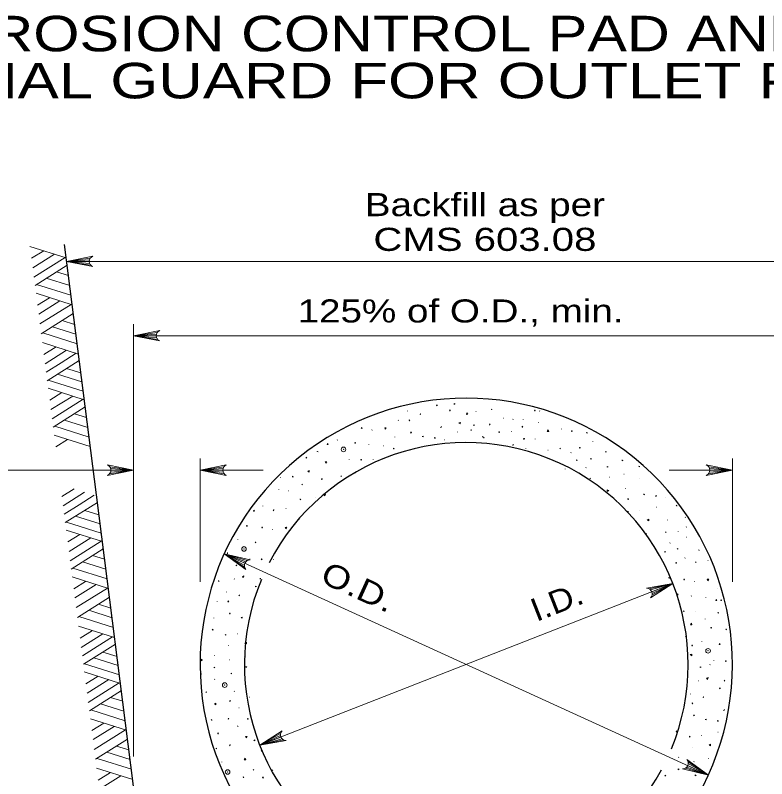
# Model space of a CAD drawing. Extents: x 1083.1 to 1117.1, y 697.4 to 741.4.
# Drawn here: x 1089.62 to 1094.7, y 722.98 to 728.14 of the extents above; entities that cross this region are included whole.
import ezdxf
from ezdxf.enums import TextEntityAlignment as Align

# ---------------------------------------------------------------- set-up
doc = ezdxf.new("R2010")
doc.units = 0
doc.header["$LTSCALE"] = 0.062
doc.header["$PDMODE"] = 32
doc.header["$PDSIZE"] = 0.031
doc.layers.add('1', color=7, linetype='Continuous', lineweight=13)

msp = doc.modelspace()

# ---------------------------------------------------------------- linework, layer by layer
at = {"layer": '1'}
for p, q in [((1089.96142, 726.49783), (1089.71692, 726.57475)), ((1089.81, 726.546), (1089.72783, 726.49483)), ((1089.8835, 726.52275), (1089.73608, 726.43058)), ((1089.95383, 726.50042), (1089.74408, 726.36833)), ((1090.12475, 726.49625), (1089.9645, 726.47383)), ((1089.96767, 726.44917), (1089.75125, 726.31183)), ((1090.11933, 726.48517), (1089.9645, 726.47383)), ((1089.9645, 726.47383), (1095.35958, 726.47383)), ((1090.11767, 726.47383), (1089.9645, 726.47383)), ((1090.1205, 726.45942), (1089.9645, 726.47383)), ((1090.12667, 726.44908), (1089.9645, 726.47383)), ((1089.97675, 726.37767), (1089.89508, 726.40292)), ((1089.98533, 726.31058), (1089.82717, 726.36008)), ((1089.99375, 726.24475), (1089.762, 726.31833)), ((1090.00183, 726.18108), (1089.758, 726.25825)), ((1089.84842, 726.22842), (1089.76825, 726.17892)), ((1089.91933, 726.20692), (1089.776, 726.1175)), ((1089.995, 726.18325), (1089.7845, 726.051)), ((1090.0095, 726.12108), (1089.793, 725.9845)), ((1090.01892, 726.0475), (1089.93492, 726.07375)), ((1090.02725, 725.98242), (1089.869, 726.03267)), ((1090.41717, 723.12875), (1090.41717, 726.05008)), ((1090.03558, 725.91667), (1089.80308, 725.99083)), ((1090.57733, 725.99383), (1090.41717, 725.97142)), ((1090.57192, 725.98275), (1090.41717, 725.97142)), ((1090.41717, 725.97142), (1094.915, 725.97142)), ((1090.57025, 725.97142), (1090.41717, 725.97142)), ((1090.57308, 725.95708), (1090.41717, 725.97142)), ((1090.57925, 725.94667), (1090.41717, 725.97142)), ((1090.04442, 725.848), (1089.80058, 725.92517)), ((1089.89375, 725.89567), (1089.81092, 725.84442)), ((1089.96417, 725.87342), (1089.81892, 725.78158)), ((1090.02933, 725.85267), (1089.92708, 725.78808)), ((1089.92708, 725.78808), (1089.82608, 725.72508)), ((1090.05, 725.80375), (1089.8335, 725.66783)), ((1090.06067, 725.72008), (1089.96467, 725.75)), ((1090.0765, 725.59642), (1089.84033, 725.67092)), ((1090.0685, 725.65933), (1089.90275, 725.71092)), ((1090.08375, 725.53925), (1089.83933, 725.61633)), ((1089.93233, 725.5875), (1089.85017, 725.53642)), ((1090.00583, 725.56417), (1089.8585, 725.472)), ((1090.07617, 725.54192), (1089.86642, 725.40983)), ((1090.09, 725.49075), (1089.87358, 725.35342)), ((1092.26942, 725.464), (1092.26875, 725.462)), ((1092.73292, 725.45967), (1092.73092, 725.46033)), ((1093.16183, 725.46317), (1093.16267, 725.46167)), ((1093.16267, 725.46167), (1093.163, 725.46283)), ((1090.09917, 725.41917), (1090.01742, 725.44433)), ((1092.91617, 725.41508), (1092.91808, 725.41425)), ((1092.98142, 725.40608), (1092.98208, 725.40808)), ((1093.05008, 725.40625), (1093.05075, 725.40817)), ((1090.11608, 725.28625), (1089.88442, 725.35983)), ((1090.10767, 725.352), (1089.94958, 725.40158)), ((1092.20708, 725.40167), (1092.20642, 725.39967)), ((1093.15392, 725.38625), (1093.15475, 725.38817)), ((1090.12425, 725.22267), (1089.8805, 725.29975)), ((1092.02908, 725.33508), (1092.02833, 725.33308)), ((1092.6065, 725.31925), (1092.60583, 725.32125)), ((1092.971, 725.32525), (1092.97175, 725.32725)), ((1093.3085, 725.33933), (1093.30917, 725.34133)), ((1089.97075, 725.26983), (1089.89058, 725.22042)), ((1091.79392, 725.26683), (1091.79458, 725.26875)), ((1092.18358, 725.28817), (1092.18283, 725.28625)), ((1092.51875, 725.26792), (1092.51675, 725.26725)), ((1092.78142, 725.28075), (1092.78625, 725.2825)), ((1093.13042, 725.27275), (1093.13117, 725.27475)), ((1093.52108, 725.25625), (1093.52175, 725.25825)), ((1092.00742, 725.23775), (1092.00658, 725.23583)), ((1092.10383, 725.22725), (1092.10533, 725.2285)), ((1093.06808, 725.21042), (1093.06875, 725.21242)), ((1093.21875, 725.1985), (1093.21717, 725.19725)), ((1093.37492, 725.18133), (1093.37342, 725.18008)), ((1090.86692, 724.30833), (1090.86692, 725.14183)), ((1091.87467, 725.13483), (1091.87542, 725.13675)), ((1092.03608, 725.133), (1092.03675, 725.135)), ((1094.46525, 724.30833), (1094.46525, 725.14183)), ((1090.41717, 725.06317), (1087.8435, 725.06317)), ((1090.255, 725.03842), (1090.41717, 725.06317)), ((1090.25692, 725.08558), (1090.41717, 725.06317)), ((1090.26117, 725.04875), (1090.41717, 725.06317)), ((1090.26233, 725.0745), (1090.41717, 725.06317)), ((1090.264, 725.06317), (1090.41717, 725.06317)), ((1091.02717, 725.08558), (1090.86692, 725.06317)), ((1091.02175, 725.0745), (1090.86692, 725.06317)), ((1091.29375, 725.06317), (1090.86692, 725.06317)), ((1091.02008, 725.06317), (1090.86692, 725.06317)), ((1091.02292, 725.04875), (1090.86692, 725.06317)), ((1091.02908, 725.03842), (1090.86692, 725.06317)), ((1093.33392, 725.06925), (1093.33475, 725.07117)), ((1093.47517, 725.08108), (1093.474, 725.07958)), ((1094.03808, 725.06317), (1094.46525, 725.06317)), ((1094.30308, 725.03842), (1094.46525, 725.06317)), ((1094.305, 725.08558), (1094.46525, 725.06317)), ((1094.30925, 725.04875), (1094.46525, 725.06317)), ((1094.31042, 725.0745), (1094.46525, 725.06317)), ((1094.31208, 725.06317), (1094.46525, 725.06317)), ((1091.40983, 725.01358), (1091.40908, 725.01158)), ((1093.63325, 725.01458), (1093.63525, 725.01533)), ((1093.73058, 725.03625), (1093.7325, 725.03708)), ((1093.83533, 725.00767), (1093.83333, 725.00692)), ((1093.74108, 724.93983), (1093.73983, 724.93833)), ((1090.01608, 724.93717), (1089.93325, 724.88583)), ((1090.0865, 724.91483), (1089.94133, 724.823)), ((1090.15167, 724.89417), (1090.04942, 724.8295)), ((1091.3995, 724.93267), (1091.39875, 724.93075)), ((1091.46475, 724.92375), (1091.46275, 724.92442)), ((1090.17242, 724.84517), (1089.95583, 724.70933)), ((1091.64792, 724.87917), (1091.64992, 724.8785)), ((1093.68017, 724.86008), (1093.68208, 724.86092)), ((1094.0135, 724.87625), (1094.0115, 724.87558)), ((1090.04942, 724.8295), (1089.94858, 724.7665)), ((1090.183, 724.76167), (1090.087, 724.79142)), ((1091.28983, 724.8205), (1091.29133, 724.82158)), ((1091.44608, 724.80333), (1091.4475, 724.80442)), ((1093.83775, 724.79042), (1093.83575, 724.78958)), ((1093.95125, 724.81392), (1093.94925, 724.81325)), ((1090.19083, 724.70083), (1090.02508, 724.75233)), ((1094.146, 724.74433), (1094.14667, 724.74233)), ((1090.19883, 724.63792), (1089.96267, 724.71233)), ((1091.53433, 724.72908), (1091.53358, 724.72708)), ((1094.0255, 724.72567), (1094.02667, 724.72717)), ((1090.20617, 724.58075), (1089.96167, 724.65783)), ((1090.05467, 724.629), (1089.97267, 724.57783)), ((1091.35625, 724.66242), (1091.35558, 724.6605)), ((1093.88458, 724.63592), (1093.88267, 724.63517)), ((1094.09892, 724.65142), (1094.09808, 724.6495)), ((1094.15483, 724.67908), (1094.153, 724.67825)), ((1090.12817, 724.60567), (1089.98083, 724.5135)), ((1090.1985, 724.58342), (1089.98875, 724.45133)), ((1091.12108, 724.59417), (1091.12183, 724.59617)), ((1094.15475, 724.61042), (1094.15275, 724.60958)), ((1090.21233, 724.53217), (1089.99592, 724.39483)), ((1094.04275, 724.56942), (1094.04383, 724.57092)), ((1090.2215, 724.46067), (1090.13983, 724.48592)), ((1094.3025, 723.00258), (1091.02967, 724.49792)), ((1091.16908, 724.43458), (1091.02967, 724.49792)), ((1091.16575, 724.42033), (1091.02967, 724.49792)), ((1091.16708, 724.40833), (1091.02967, 724.49792)), ((1091.17533, 724.44425), (1091.02967, 724.49792)), ((1091.18483, 724.45208), (1091.02967, 724.49792)), ((1090.23008, 724.39342), (1090.07192, 724.443)), ((1091.17667, 724.43742), (1091.17517, 724.43625)), ((1091.20183, 724.46208), (1091.20258, 724.46408)), ((1091.36325, 724.46033), (1091.364, 724.46233)), ((1094.14283, 724.46917), (1094.1445, 724.47042)), ((1094.29908, 724.452), (1094.30058, 724.45325)), ((1090.2385, 724.32767), (1090.00675, 724.40133)), ((1090.24658, 724.26417), (1090.00283, 724.34125)), ((1091.09642, 724.32758), (1091.09842, 724.32692)), ((1090.09308, 724.31142), (1090.01292, 724.26192)), ((1090.16417, 724.28992), (1090.02083, 724.2005)), ((1091.27, 723.2035), (1094.062, 724.297)), ((1093.90208, 724.26067), (1094.062, 724.297)), ((1093.91158, 724.25325), (1094.062, 724.297)), ((1093.9195, 724.24092), (1094.062, 724.297)), ((1093.92108, 724.21742), (1094.062, 724.297)), ((1093.92208, 724.22975), (1094.062, 724.297)), ((1094.20942, 724.31117), (1094.20867, 724.30917)), ((1090.23983, 724.26608), (1090.02933, 724.13392)), ((1091.04517, 724.23983), (1091.04442, 724.23783)), ((1094.36383, 724.26425), (1094.36317, 724.26233)), ((1090.25417, 724.20408), (1090.03767, 724.06742)), ((1090.98275, 724.1775), (1090.98208, 724.1755)), ((1094.18775, 724.21383), (1094.18692, 724.21192)), ((1094.28408, 724.20333), (1094.28567, 724.20458)), ((1090.272, 724.06542), (1090.11367, 724.11575)), ((1090.26367, 724.13042), (1090.17967, 724.15675)), ((1090.28042, 723.99967), (1090.04783, 724.07383)), ((1090.95925, 724.06392), (1090.9585, 724.062)), ((1094.21633, 724.10908), (1094.217, 724.11108)), ((1094.28075, 724.05725), (1094.28, 724.05525)), ((1090.28908, 723.931), (1090.04533, 724.00817)), ((1090.13842, 723.97858), (1090.05558, 723.92742)), ((1091.1185, 723.95792), (1091.11658, 723.95708)), ((1090.20883, 723.95642), (1090.06367, 723.86442)), ((1090.274, 723.93558), (1090.17183, 723.87108)), ((1094.14675, 723.9365), (1094.14758, 723.9385)), ((1094.25808, 723.90592), (1094.25883, 723.90783)), ((1090.17183, 723.87108), (1090.07092, 723.808)), ((1090.29475, 723.88675), (1090.07817, 723.75083)), ((1091.05767, 723.87817), (1091.05883, 723.87967)), ((1090.3055, 723.80308), (1090.20933, 723.833)), ((1090.96333, 723.81025), (1090.96533, 723.81108)), ((1091.1655, 723.80342), (1091.1635, 723.80267)), ((1090.32125, 723.6795), (1090.08508, 723.75392)), ((1090.31317, 723.74233), (1090.14758, 723.79383)), ((1091.06808, 723.78167), (1091.06625, 723.78092)), ((1094.33892, 723.77383), (1094.33958, 723.77583)), ((1094.31367, 723.74908), (1094.31208, 723.74792)), ((1090.32858, 723.62217), (1090.084, 723.69925)), ((1090.177, 723.6705), (1090.095, 723.61933)), ((1090.96508, 723.649), (1090.96708, 723.64967)), ((1090.2505, 723.64717), (1090.10317, 723.55492)), ((1090.32083, 723.62492), (1090.11108, 723.49275)), ((1094.23342, 723.63942), (1094.23533, 723.63858)), ((1090.33475, 723.57358), (1090.11833, 723.43633)), ((1091.09717, 723.56825), (1091.09908, 723.56892)), ((1094.18217, 723.5515), (1094.18133, 723.5495)), ((1090.34383, 723.50217), (1090.26217, 723.52733)), ((1091.20058, 723.52992), (1091.19933, 723.52842)), ((1090.36083, 723.36925), (1090.12917, 723.44283)), ((1090.35242, 723.435), (1090.19425, 723.4845)), ((1091.12783, 723.45692), (1091.12975, 723.45767)), ((1090.36892, 723.30558), (1090.12517, 723.38275)), ((1090.21542, 723.35283), (1090.13525, 723.30342)), ((1090.2865, 723.33133), (1090.14317, 723.24192)), ((1090.36217, 723.30767), (1090.15167, 723.17542)), ((1094.36908, 723.29317), (1094.36708, 723.29242)), ((1090.37667, 723.2455), (1090.16017, 723.109)), ((1091.41108, 723.28275), (1091.27, 723.2035)), ((1091.41008, 723.27042), (1091.27, 723.2035)), ((1091.41267, 723.25933), (1091.27, 723.2035)), ((1091.42058, 723.24692), (1091.27, 723.2035)), ((1091.43008, 723.2395), (1091.27, 723.2035)), ((1094.2555, 723.26958), (1094.25358, 723.26883)), ((1090.386, 723.17192), (1090.302, 723.19825)), ((1094.19467, 723.18983), (1094.19575, 723.19133)), ((1090.39433, 723.10692), (1090.236, 723.15717)), ((1090.40275, 723.04117), (1090.17025, 723.11525)), ((1091.01425, 723.09133), (1091.01342, 723.08933)), ((1094.10042, 723.12208), (1094.10233, 723.12275)), ((1094.16533, 723.0925), (1094.3025, 723.00258)), ((1094.20517, 723.09342), (1094.20325, 723.09267)), ((1094.3025, 723.11517), (1094.3005, 723.11442)), ((1090.41142, 722.9725), (1090.16767, 723.04958)), ((1094.14742, 723.04883), (1094.3025, 723.00258)), ((1094.157, 723.05667), (1094.3025, 723.00258)), ((1094.16317, 723.06625), (1094.3025, 723.00258)), ((1094.16658, 723.0805), (1094.3025, 723.00258)), ((1090.26083, 723.02017), (1090.178, 722.96883)), ((1090.33125, 722.99783), (1090.186, 722.906))]:
    msp.add_line(p, q, dxfattribs=at)
at = {"layer": '1', "lineweight": 25}
msp.add_lwpolyline([(1090.41717, 722.92817), (1090.16583, 724.89717), (1089.94983, 726.58858)], dxfattribs=at)
at = {"layer": '1'}
for points in [[(1090.1415, 726.43842), (1089.9645, 726.47383), (1090.1415, 726.50925)], [(1090.59417, 725.936), (1090.41717, 725.97142), (1090.59417, 726.00683)], [(1092.83917, 725.47083), (1092.83867, 725.47225), (1092.83367, 725.47633)], [(1092.35892, 725.44333), (1092.3575, 725.44275), (1092.35333, 725.43775)], [(1092.67025, 725.45), (1092.66667, 725.43833), (1092.67683, 725.44225), (1092.6705, 725.44992)], [(1092.49808, 725.35742), (1092.49742, 725.356), (1092.49242, 725.35183)], [(1092.61608, 725.38192), (1092.62775, 725.3855), (1092.62392, 725.37517), (1092.61617, 725.38167)], [(1092.82108, 725.36975), (1092.8225, 725.37042), (1092.82667, 725.37542)], [(1092.118, 725.3395), (1092.1255, 725.34942), (1092.1145, 725.34917), (1092.118, 725.33967)], [(1093.2195, 725.33492), (1093.212, 725.32508), (1093.223, 725.32525), (1093.21958, 725.33467)], [(1092.78642, 725.2825), (1092.7765, 725.29), (1092.77658, 725.28567)], [(1092.97858, 725.23108), (1092.98, 725.23167), (1092.98425, 725.23667)], [(1093.29767, 725.207), (1093.29908, 725.20758), (1093.30317, 725.21258)], [(1091.65825, 725.1915), (1091.65883, 725.19017), (1091.66383, 725.186)], [(1090.24017, 725.02775), (1090.41717, 725.06317), (1090.24017, 725.09858)], [(1091.04392, 725.02775), (1090.86692, 725.06317), (1091.04392, 725.09858)], [(1091.71675, 725.11017), (1091.72408, 725.12), (1091.71308, 725.11983), (1091.71658, 725.11033)], [(1094.28825, 725.02775), (1094.46525, 725.06317), (1094.28825, 725.09858)], [(1091.5945, 725.05617), (1091.60425, 725.04875), (1091.60417, 725.05975), (1091.59467, 725.05625)], [(1091.81767, 725.01975), (1091.81908, 725.02042), (1091.82317, 725.02525)], [(1093.50083, 725.00383), (1093.5015, 725.00517), (1093.5065, 725.00942)], [(1091.55967, 724.96892), (1091.55825, 724.96833), (1091.55417, 724.96342)], [(1091.71058, 724.88867), (1091.71425, 724.90042), (1091.70392, 724.89658), (1091.71042, 724.88883)], [(1093.62883, 724.92567), (1093.619, 724.91817), (1093.61908, 724.92917), (1093.62858, 724.92575)], [(1091.54158, 724.868), (1091.54217, 724.86658), (1091.54717, 724.86242)], [(1091.36708, 724.79483), (1091.36567, 724.79425), (1091.36158, 724.78925)], [(1094.09017, 724.82117), (1094.08883, 724.82183), (1094.08458, 724.82683)], [(1093.88908, 724.72483), (1093.89892, 724.73233), (1093.89867, 724.72133), (1093.88925, 724.72475)], [(1091.44525, 724.66692), (1091.45275, 724.67667), (1091.44175, 724.6765), (1091.44525, 724.66708)], [(1094.017, 724.64667), (1094.01642, 724.64533), (1094.01142, 724.64117)], [(1094.24092, 724.52008), (1094.24033, 724.5215), (1094.23533, 724.52567)], [(1091.17617, 724.3925), (1091.02967, 724.49792), (1091.20542, 724.457)], [(1091.04942, 724.49967), (1091.05275, 724.49717), (1091.05267, 724.50692)], [(1094.22025, 724.4435), (1094.21883, 724.44292), (1094.21467, 724.43792)], [(1091.15908, 724.33717), (1091.16267, 724.34883), (1091.15242, 724.345), (1091.15892, 724.33742)], [(1091.27675, 724.33158), (1091.27533, 724.331), (1091.27108, 724.326)], [(1094.29842, 724.31558), (1094.30583, 724.32542), (1094.29483, 724.32525), (1094.29833, 724.31583)], [(1090.99008, 724.31642), (1090.99067, 724.31508), (1090.99567, 724.31092)], [(1093.88433, 724.26508), (1094.062, 724.297), (1093.91025, 724.19925)], [(1091.13458, 724.21917), (1091.13317, 724.21858), (1091.129, 724.21358)], [(1094.18775, 724.02825), (1094.18033, 724.0185), (1094.19125, 724.01867), (1094.18783, 724.02808)], [(1091.16983, 723.89233), (1091.17967, 723.89983), (1091.17958, 723.88883), (1091.17008, 723.89225)], [(1094.17992, 723.81642), (1094.18975, 723.809), (1094.18958, 723.81992), (1094.18017, 723.8165)], [(1090.8825, 723.78183), (1090.87275, 723.77433), (1090.87292, 723.78533), (1090.88233, 723.78183)], [(1090.877, 723.68575), (1090.87725, 723.68525), (1090.87708, 723.68525)], [(1094.29608, 723.64892), (1094.29967, 723.66067), (1094.28942, 723.65675), (1094.29592, 723.64908)], [(1094.41375, 723.64325), (1094.41233, 723.64275), (1094.40817, 723.63775)], [(1090.90658, 723.56033), (1090.90708, 723.56175), (1090.91208, 723.56583)], [(1094.2715, 723.53083), (1094.27025, 723.53025), (1094.266, 723.52533)], [(1090.96425, 723.48075), (1090.97408, 723.48825), (1090.97383, 723.47725), (1090.96433, 723.48075)], [(1094.41075, 723.44492), (1094.41017, 723.4435), (1094.40517, 723.43933)], [(1090.94667, 723.3715), (1090.94608, 723.37283), (1090.94117, 723.377)], [(1091.11942, 723.33508), (1091.12, 723.33367), (1091.125, 723.32958)], [(1091.44775, 723.235), (1091.27, 723.2035), (1091.422, 723.30092)], [(1091.17775, 723.25367), (1091.18525, 723.2635), (1091.17425, 723.26342), (1091.17775, 723.25392)], [(1091.07125, 723.20625), (1091.06983, 723.20567), (1091.06575, 723.20075)], [(1094.30692, 723.20417), (1094.31667, 723.2115), (1094.3165, 723.2005), (1094.30708, 723.204)], [(1091.27875, 723.16325), (1091.28008, 723.16383), (1091.28433, 723.16883)], [(1091.17217, 723.11592), (1091.16475, 723.106), (1091.17575, 723.10617), (1091.17225, 723.11567)], [(1094.15625, 723.10833), (1094.3025, 723.00258), (1094.12683, 723.044)], [(1091.23067, 723.0345), (1091.23, 723.03583), (1091.22508, 723.04)]]:
    msp.add_lwpolyline(points, dxfattribs=at)
for points in [[(1092.58208, 725.51), (1092.58767, 725.508), (1092.58842, 725.51333)], [(1092.47158, 725.50142), (1092.466, 725.50342), (1092.46525, 725.49808)], [(1092.55608, 725.47), (1092.55808, 725.46442), (1092.55283, 725.46375)], [(1093.13017, 725.46242), (1093.13217, 725.468), (1093.12683, 725.46875)], [(1092.28092, 725.40317), (1092.27892, 725.39758), (1092.28425, 725.39675)], [(1091.95817, 725.35183), (1091.95617, 725.34617), (1091.9615, 725.3455)], [(1092.71317, 725.36708), (1092.71875, 725.36517), (1092.71958, 725.37042)], [(1093.04467, 725.36033), (1093.04275, 725.35467), (1093.048, 725.354)], [(1092.29283, 725.31408), (1092.29475, 725.31975), (1092.28958, 725.3205)], [(1092.69908, 725.33892), (1092.70092, 725.33333), (1092.69575, 725.33258)], [(1092.8885, 725.31558), (1092.89033, 725.32125), (1092.88508, 725.32192)], [(1093.37933, 725.32258), (1093.38133, 725.32825), (1093.376, 725.32892)], [(1093.48017, 725.31992), (1093.47825, 725.31433), (1093.48358, 725.31358)], [(1091.91392, 725.25175), (1091.912, 725.24617), (1091.91733, 725.24542)], [(1092.36883, 725.29133), (1092.37442, 725.29325), (1092.37508, 725.288)], [(1092.45783, 725.27942), (1092.45225, 725.27742), (1092.4515, 725.28275)], [(1093.05667, 725.27125), (1093.05858, 725.27683), (1093.05325, 725.27767)], [(1091.72808, 725.24283), (1091.72608, 725.23725), (1091.73142, 725.23658)], [(1092.17492, 725.21275), (1092.173, 725.20717), (1092.17833, 725.2065)], [(1093.43433, 725.20958), (1093.43633, 725.21517), (1093.431, 725.216)], [(1091.58917, 725.14783), (1091.58358, 725.14983), (1091.58292, 725.14458)], [(1093.61383, 725.18625), (1093.60825, 725.18442), (1093.6075, 725.18967)], [(1091.95608, 725.12925), (1091.958, 725.13483), (1091.95267, 725.1355)], [(1093.41408, 725.12542), (1093.416, 725.131), (1093.41075, 725.13175)], [(1093.5035, 725.14042), (1093.50908, 725.14242), (1093.50983, 725.13708)], [(1093.71658, 725.12975), (1093.72217, 725.13158), (1093.723, 725.12642)], [(1091.9165, 725.045), (1091.91092, 725.04683), (1091.91008, 725.04167)], [(1093.6165, 725.08542), (1093.62208, 725.08742), (1093.62283, 725.08217)], [(1093.83908, 725.08758), (1093.8335, 725.08567), (1093.83283, 725.09092)], [(1091.49242, 725.02317), (1091.4905, 725.01758), (1091.49583, 725.01675)], [(1091.69442, 725.00433), (1091.68883, 725.00633), (1091.68817, 725.001)], [(1093.86367, 724.89967), (1093.86933, 724.90158), (1093.87, 724.89633)], [(1093.95267, 724.88767), (1093.94717, 724.88575), (1093.94633, 724.89108)], [(1093.75558, 724.86875), (1093.76117, 724.87067), (1093.76192, 724.8655)], [(1091.23042, 724.79208), (1091.22842, 724.7865), (1091.23375, 724.78583)], [(1093.76225, 724.78175), (1093.75675, 724.77983), (1093.75592, 724.785)], [(1091.18458, 724.68192), (1091.1865, 724.68742), (1091.18117, 724.68817)], [(1091.28542, 724.67917), (1091.28342, 724.67358), (1091.28875, 724.67275)], [(1091.24117, 724.57908), (1091.23925, 724.57358), (1091.2445, 724.57275)], [(1094.0985, 724.53025), (1094.093, 724.52833), (1094.09217, 724.53367)], [(1094.01433, 724.51008), (1094.00875, 724.50808), (1094.008, 724.51342)], [(1091.28333, 724.45658), (1091.28525, 724.46208), (1091.27992, 724.46292)], [(1094.08358, 724.44092), (1094.08158, 724.43533), (1094.08683, 724.4345)], [(1091.11617, 724.42017), (1091.1105, 724.422), (1091.10983, 724.41683)], [(1094.03758, 724.33058), (1094.03958, 724.33617), (1094.03433, 724.33692)], [(1094.1385, 724.32792), (1094.13658, 724.32225), (1094.14175, 724.32158)], [(1091.24725, 724.27725), (1091.24167, 724.27925), (1091.24092, 724.27392)], [(1094.09433, 724.22783), (1094.09233, 724.22225), (1094.09758, 724.22142)], [(1091.05658, 724.179), (1091.05467, 724.17333), (1091.05992, 724.17258)], [(1094.35525, 724.18883), (1094.35325, 724.18325), (1094.35858, 724.1825)], [(1094.38767, 724.18808), (1094.38575, 724.1825), (1094.39092, 724.18175)], [(1091.0685, 724.08992), (1091.07042, 724.0955), (1091.06525, 724.09625)], [(1091.1445, 724.06717), (1091.15008, 724.069), (1091.15075, 724.06383)], [(1094.13642, 724.10533), (1094.13833, 724.11092), (1094.13308, 724.11158)], [(1094.3675, 724.10392), (1094.3655, 724.09833), (1094.37075, 724.0975)], [(1090.95058, 723.98858), (1090.94867, 723.983), (1090.954, 723.98217)], [(1094.3215, 723.99358), (1094.3235, 723.99917), (1094.31817, 723.99992)], [(1094.42242, 723.99092), (1094.42042, 723.98525), (1094.42575, 723.98458)], [(1091.04317, 723.94917), (1091.0375, 723.94733), (1091.03675, 723.9525)], [(1094.19233, 723.88192), (1094.19033, 723.87633), (1094.19567, 723.87567)], [(1094.37817, 723.89083), (1094.37625, 723.88525), (1094.38142, 723.88442)], [(1094.42025, 723.76833), (1094.42225, 723.77392), (1094.41692, 723.77458)], [(1090.95958, 723.73042), (1090.96517, 723.73233), (1090.96583, 723.727)], [(1091.18217, 723.7325), (1091.17658, 723.7305), (1091.17583, 723.73583)], [(1094.25308, 723.73183), (1094.2475, 723.73383), (1094.24683, 723.7285)], [(1091.08208, 723.68825), (1091.0765, 723.68633), (1091.07575, 723.69167)], [(1094.38425, 723.58892), (1094.37867, 723.59092), (1094.37783, 723.58558)], [(1091.07325, 723.5025), (1091.06758, 723.5005), (1091.06692, 723.50575)], [(1094.19358, 723.49067), (1094.19167, 723.48508), (1094.19692, 723.48433)], [(1094.20542, 723.40158), (1094.20742, 723.40725), (1094.20225, 723.408)], [(1091.05858, 723.38742), (1091.06058, 723.38183), (1091.05542, 723.381)], [(1091.18925, 723.38642), (1091.18725, 723.38083), (1091.19258, 723.38017)], [(1094.2815, 723.37883), (1094.28708, 723.38083), (1094.28783, 723.3755)], [(1094.3705, 723.36692), (1094.365, 723.36492), (1094.36417, 723.37025)], [(1090.98775, 723.28775), (1090.98583, 723.28217), (1090.99117, 723.2815)], [(1094.08758, 723.30025), (1094.08558, 723.29467), (1094.09092, 723.294)], [(1091.23025, 723.23633), (1091.23583, 723.23433), (1091.23667, 723.2395)], [(1094.18008, 723.26092), (1094.17458, 723.259), (1094.17375, 723.26433)], [(1090.97233, 723.18108), (1090.978, 723.17917), (1090.97875, 723.18433)], [(1091.35808, 723.03492), (1091.3525, 723.03683), (1091.35167, 723.03167)], [(1094.09658, 723.04217), (1094.10208, 723.044), (1094.10292, 723.03883)], [(1091.16075, 722.98317), (1091.16275, 722.98875), (1091.1575, 722.98942)], [(1091.29133, 722.98217), (1091.28933, 722.98775), (1091.29458, 722.98858)], [(1094.01225, 723.00258), (1094.01425, 722.99692), (1094.00892, 722.99625)], [(1094.219, 723.00008), (1094.2135, 722.99808), (1094.21275, 723.00333)]]:
    msp.add_lwpolyline(points, close=True, dxfattribs=at)
for centre, start, end in [((1090.15583, 726.47389), 112.08782, 247.91395), ((1090.60842, 725.97148), 112.08782, 247.91395), ((1090.22583, 725.0632), 292.08605, 67.91218), ((1091.05821, 725.0632), 112.08782, 247.91395), ((1094.27392, 725.0632), 292.08605, 67.91218), ((1091.20385, 724.41888), 87.68051, 223.50663), ((1093.88403, 724.22688), 313.57997, 89.4061), ((1091.44817, 723.27322), 133.44214, 269.26827), ((1094.12851, 723.08207), 267.51414, 43.34027)]:
    msp.add_arc(centre, 0.0382, start, end, dxfattribs=at)
at = {"layer": '1', "lineweight": 25}
for major_axis, start_param, end_param in [((1.79915, 0), 5.8086305, 9.8993328), ((1.79915, 0), 5.8086305, 9.8993328), ((1.49929, 0), 5.8920662, 8.9493934), ((1.49929, 0), 2.7486716, 5.7883795)]:
    msp.add_ellipse((1092.66607, 723.75022), major_axis=major_axis, ratio=0.999895, start_param=start_param, end_param=end_param, dxfattribs=at)
at = {"layer": '1'}
for p in [(1091.83608, 725.20308), (1091.16325, 724.5305), (1094.30033, 723.84217), (1091.03342, 723.61042), (1091.05283, 723.02292)]:
    msp.add_point(p, dxfattribs=at)

# ---------------------------------------------------------------- texts
for s, height, width, p in [('EROSION CONTROL PAD AND', 0.24, 1.25, (1092.09096, 727.89375)), ('ANIMAL GUARD FOR OUTLET PIPE', 0.24, 1.3, (1092.09096, 727.57575)), ('Backfill as per', 0.156, 1.25, (1092.79167, 726.77958)), ('CMS 603.08', 0.156, 1.3, (1092.79167, 726.54492)), ('125% of O.D., min.', 0.156, 1.25, (1092.62721, 726.061))]:
    msp.add_text(s, height=height, dxfattribs=dict(at, width=width)).set_placement(p, align=Align.CENTER)
for s, rotation, width, p in [('O.D.', 335.445, 1.2, (1091.90367, 724.20259)), ('I.D.', 21.388, 1.1, (1093.30576, 724.10199))]:
    msp.add_text(s, height=0.156, rotation=rotation, dxfattribs=dict(at, width=width)).set_placement(p, align=Align.CENTER)

doc.saveas('drawing.dxf')
